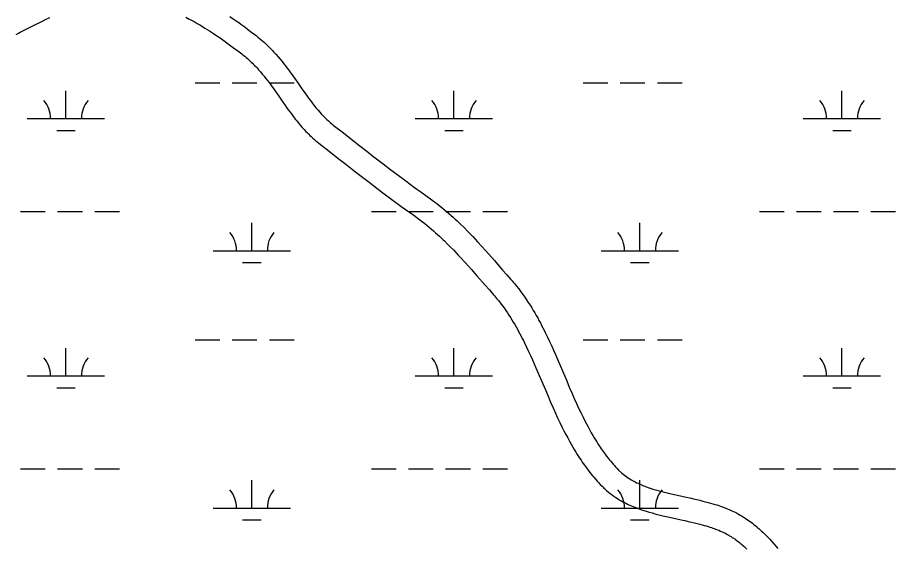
# Model space of a CAD drawing. Extents: x 3161564 to 3199464, y 849354 to 874788.
# Drawn here: x 3182112 to 3183248, y 861939 to 862625 of the extents above; entities that cross this region are included whole.
import ezdxf

# ---------------------------------------------------------------- set-up
doc = ezdxf.new("R2010")
doc.units = 0
doc.layers.add('V-ROAD-CNTR', color=7, linetype='Continuous')
doc.layers.add('V-WETL-SWMP', color=7, linetype='Continuous')

msp = doc.modelspace()

# ---------------------------------------------------------------- linework, layer by layer
at = {"layer": 'V-ROAD-CNTR'}
for points in [[(3182110, 862603.3), (3182113, 862605.1), (3182115.2, 862606.4), (3182116.9, 862607.3), (3182119.5, 862608.7), (3182122.1, 862610), (3182129.3, 862613.6), (3182136, 862616.9), (3182142.3, 862620), (3182148.2, 862622.8), (3182153.7, 862625.4)], [(3182329.5, 862625.8), (3182331.8, 862624.6)], [(3182331.7, 862624.7), (3182334, 862623.5), (3182336.1, 862622.4), (3182340.3, 862620.1), (3182344.1, 862617.9), (3182347.8, 862615.8), (3182351.2, 862613.7), (3182354.4, 862611.8), (3182357.4, 862609.9), (3182360.2, 862608.2), (3182362.8, 862606.5), (3182365.3, 862604.9), (3182369.9, 862601.8), (3182374, 862599), (3182377.5, 862596.5), (3182380.6, 862594.4), (3182383.3, 862592.4), (3182388, 862589), (3182391.5, 862586.4), (3182396.8, 862582.4), (3182402.1, 862578.3), (3182404, 862576.8), (3182405.9, 862575.3), (3182407.6, 862573.8), (3182409.4, 862572.3), (3182411, 862570.8), (3182412.6, 862569.3), (3182414.2, 862567.9), (3182415.7, 862566.4), (3182417.2, 862564.9), (3182418.6, 862563.5), (3182420, 862562.1), (3182421.3, 862560.7), (3182422.6, 862559.2), (3182423.8, 862557.9), (3182426.3, 862555.1), (3182428.6, 862552.4), (3182430.8, 862549.7), (3182432.9, 862547.1), (3182434.9, 862544.5), (3182436.8, 862542), (3182438.6, 862539.6), (3182440.4, 862537.2), (3182443.8, 862532.5), (3182446.9, 862528.1), (3182449.8, 862523.9), (3182455.3, 862516.1), (3182457.7, 862512.6), (3182460, 862509.3), (3182462.2, 862506.3), (3182464.3, 862503.4), (3182466.2, 862500.8), (3182468.1, 862498.3), (3182469.9, 862495.9), (3182471.6, 862493.7), (3182473.2, 862491.7), (3182474.8, 862489.8), (3182476.2, 862488), (3182477.7, 862486.3), (3182480.3, 862483.3), (3182482.7, 862480.6), (3182484.9, 862478.3), (3182486.9, 862476.3), (3182488.6, 862474.5), (3182490.1, 862473), (3182491.6, 862471.7), (3182494, 862469.5), (3182495.9, 862467.8), (3182497.3, 862466.5), (3182499.5, 862464.7), (3182501.7, 862462.9), (3182514.9, 862452.6), (3182526.4, 862443.6), (3182536.5, 862435.8), (3182545.3, 862429), (3182553, 862423), (3182566.6, 862412.6), (3182576.9, 862404.8), (3182584.6, 862399), (3182596.1, 862390.3), (3182607.8, 862381.7), (3182610.9, 862379.4), (3182616.4, 862375.5), (3182624.5, 862369.8), (3182628.4, 862366.9), (3182632.3, 862364.1), (3182635.6, 862361.5)], [(3182386.7, 862626.6), (3182391, 862623.7), (3182394.7, 862621.1), (3182398, 862618.8), (3182400.8, 862616.8), (3182405.8, 862613.2), (3182409.5, 862610.4), (3182415, 862606.2), (3182420.6, 862602), (3182422.8, 862600.2), (3182425, 862598.4), (3182427.2, 862596.6), (3182429.2, 862594.8), (3182431.2, 862593), (3182433.1, 862591.3), (3182434.9, 862589.5), (3182436.7, 862587.8), (3182438.4, 862586.1), (3182440.1, 862584.4), (3182441.7, 862582.8), (3182443.2, 862581.1), (3182444.7, 862579.5), (3182446.2, 862577.9), (3182449, 862574.7), (3182451.6, 862571.6), (3182454.1, 862568.6), (3182456.4, 862565.7), (3182458.6, 862562.9), (3182460.7, 862560.1), (3182462.7, 862557.5), (3182464.6, 862554.9), (3182468.2, 862550), (3182471.4, 862545.4), (3182474.4, 862541.1), (3182479.9, 862533.2), (3182482.2, 862529.8), (3182484.5, 862526.7), (3182486.5, 862523.8), (3182488.5, 862521.1), (3182490.3, 862518.7), (3182492, 862516.4), (3182493.6, 862514.3), (3182495.2, 862512.3), (3182496.6, 862510.5), (3182498, 862508.8), (3182499.2, 862507.3), (3182500.4, 862505.9), (3182502.8, 862503.2), (3182504.8, 862500.9), (3182506.6, 862499), (3182508.3, 862497.3), (3182509.7, 862495.9), (3182511, 862494.6), (3182512.1, 862493.6), (3182514.1, 862491.7), (3182515.6, 862490.4), (3182516.7, 862489.4), (3182518.5, 862487.9), (3182520.4, 862486.4), (3182533.4, 862476.2), (3182544.8, 862467.3), (3182554.8, 862459.5), (3182563.6, 862452.7), (3182571.3, 862446.8), (3182584.8, 862436.4), (3182595, 862428.7), (3182602.6, 862423), (3182614.1, 862414.4), (3182625.6, 862405.8), (3182628.5, 862403.7), (3182633.8, 862399.9), (3182641.9, 862394.2), (3182646.1, 862391.2), (3182650.2, 862388.1), (3182653.8, 862385.4)], [(3182654, 862385.3), (3182657.4, 862382.6), (3182660.7, 862379.9), (3182663.9, 862377.3), (3182667, 862374.7), (3182669.9, 862372.2), (3182672.7, 862369.7), (3182675.4, 862367.3), (3182678, 862364.9), (3182680.5, 862362.6), (3182682.8, 862360.3), (3182685.1, 862358.1), (3182689.5, 862353.8), (3182693.6, 862349.7), (3182697.3, 862345.8), (3182700.8, 862342.2), (3182704, 862338.8), (3182707, 862335.5), (3182712.6, 862329.5), (3182717.4, 862324.1), (3182721.6, 862319.5), (3182728.8, 862311.3), (3182739.5, 862299), (3182744.8, 862293), (3182750.2, 862286.9), (3182751.7, 862285.2), (3182753.2, 862283.4), (3182754.7, 862281.6), (3182756.2, 862279.9), (3182757.6, 862278.1), (3182760.4, 862274.5), (3182763.1, 862271), (3182765.6, 862267.5), (3182768.1, 862264), (3182770.5, 862260.5), (3182772.7, 862257.1), (3182774.9, 862253.7), (3182777.1, 862250.3), (3182779.1, 862246.9), (3182781, 862243.6), (3182782.9, 862240.3), (3182784.8, 862237), (3182786.5, 862233.8), (3182788.3, 862230.6), (3182789.9, 862227.4), (3182791.5, 862224.3), (3182793.1, 862221.3), (3182794.6, 862218.2), (3182797.5, 862212.2), (3182800.3, 862206.4), (3182802.9, 862200.7), (3182805.4, 862195.2), (3182807.7, 862189.8), (3182810, 862184.6), (3182814.3, 862174.6), (3182822.3, 862155.8), (3182825.7, 862147.7), (3182829, 862140.1), (3182832.1, 862133), (3182835, 862126.5), (3182837.8, 862120.4), (3182840.5, 862114.8), (3182843, 862109.6), (3182845.5, 862104.7), (3182847.8, 862100.2), (3182850, 862096.1), (3182852.1, 862092.2), (3182854.1, 862088.6), (3182856, 862085.3), (3182857.8, 862082.2), (3182859.6, 862079.3), (3182861.2, 862076.7), (3182862.8, 862074.2), (3182864.3, 862071.9), (3182865.7, 862069.8), (3182867.1, 862067.8), (3182868.4, 862066), (3182869.6, 862064.3), (3182871.9, 862061.1), (3182873.9, 862058.4), (3182875.8, 862056), (3182877.4, 862054), (3182878.9, 862052.2), (3182880.1, 862050.7), (3182882.4, 862048), (3182884.2, 862046.1), (3182885.5, 862044.6)], [(3182635.5, 862361.7), (3182638.7, 862359.1), (3182641.7, 862356.7), (3182644.6, 862354.3), (3182647.4, 862351.9), (3182650.1, 862349.6), (3182652.7, 862347.3), (3182655.2, 862345.1), (3182657.6, 862342.9), (3182659.9, 862340.7), (3182662.1, 862338.6), (3182664.2, 862336.6), (3182668.3, 862332.5), (3182672.2, 862328.7), (3182675.7, 862325), (3182679, 862321.6), (3182682.1, 862318.3), (3182685, 862315.2), (3182690.4, 862309.3), (3182695.1, 862304.1), (3182699.1, 862299.5), (3182706.3, 862291.5), (3182717, 862279.3), (3182722.3, 862273.2), (3182727.7, 862267.1), (3182729, 862265.5), (3182730.4, 862264), (3182731.7, 862262.4), (3182732.9, 862260.9), (3182734.2, 862259.4), (3182736.6, 862256.2), (3182739, 862253.1), (3182741.3, 862250), (3182743.4, 862246.9), (3182745.6, 862243.8), (3182747.6, 862240.7), (3182749.6, 862237.6), (3182751.5, 862234.6), (3182753.3, 862231.5), (3182755.1, 862228.5), (3182756.9, 862225.5), (3182758.5, 862222.5), (3182760.2, 862219.5), (3182761.8, 862216.5), (3182763.3, 862213.6), (3182764.8, 862210.7), (3182766.3, 862207.8), (3182767.7, 862205), (3182770.4, 862199.3), (3182773.1, 862193.7), (3182775.6, 862188.3), (3182778, 862182.9), (3182780.3, 862177.7), (3182782.5, 862172.7), (3182786.7, 862162.8), (3182794.7, 862144.1), (3182798.2, 862135.8), (3182801.5, 862128.1), (3182804.7, 862120.9), (3182807.7, 862114.1), (3182810.6, 862107.8), (3182813.4, 862101.8), (3182816.1, 862096.3), (3182818.7, 862091.1), (3182821.2, 862086.3), (3182823.6, 862081.9), (3182825.8, 862077.7), (3182828, 862073.8), (3182830.1, 862070.1), (3182832.1, 862066.8), (3182834, 862063.6), (3182835.9, 862060.7), (3182837.6, 862057.9), (3182839.3, 862055.4), (3182840.9, 862053), (3182842.4, 862050.8), (3182843.8, 862048.7), (3182845.2, 862046.8), (3182847.8, 862043.2), (3182850.1, 862040.1), (3182852.2, 862037.4), (3182854.1, 862035.1), (3182855.8, 862033.1), (3182857.3, 862031.3), (3182859.9, 862028.3), (3182861.9, 862026), (3182863.4, 862024.4)], [(3182885.4, 862044.7), (3182887.5, 862042.5), (3182889.5, 862040.4), (3182890.4, 862039.6), (3182891.2, 862038.8), (3182892, 862038), (3182892.8, 862037.3), (3182893.6, 862036.6), (3182895.3, 862035.1), (3182897, 862033.8), (3182898.7, 862032.5), (3182900.4, 862031.3), (3182902.2, 862030.1), (3182903.9, 862029), (3182905.7, 862027.9), (3182907.4, 862026.9), (3182909.2, 862025.9), (3182911, 862025), (3182912.8, 862024.1), (3182914.6, 862023.3), (3182916.3, 862022.4), (3182918.1, 862021.7), (3182919.9, 862020.9), (3182921.7, 862020.2), (3182923.4, 862019.5), (3182925.2, 862018.8), (3182927, 862018.2), (3182928.7, 862017.6), (3182930.4, 862017), (3182933.9, 862015.9), (3182937.4, 862014.8), (3182940.8, 862013.9), (3182944.1, 862013), (3182947.3, 862012.1), (3182950.5, 862011.3), (3182953.6, 862010.6), (3182959.8, 862009.1), (3182965.6, 862007.8), (3182976.7, 862005.4), (3182981.6, 862004.3), (3182986.2, 862003.3), (3182990.5, 862002.3), (3182994.5, 862001.3), (3182998.4, 862000.4), (3183001.9, 861999.5), (3183005.3, 861998.6), (3183008.4, 861997.7), (3183011.3, 861996.9), (3183014, 861996.1), (3183016.6, 861995.3), (3183019, 861994.5), (3183021.2, 861993.7), (3183023.3, 861993), (3183025.2, 861992.3), (3183027.1, 861991.6), (3183030.4, 861990.3), (3183033.4, 861989), (3183035.9, 861987.9), (3183038.1, 861986.9), (3183040.1, 861985.9), (3183041.8, 861985.1), (3183044.6, 861983.6), (3183046.8, 861982.3), (3183048.5, 861981.4), (3183050.8, 861979.9), (3183053.2, 861978.4), (3183055.1, 861977.1), (3183057.1, 861975.7), (3183059, 861974.4), (3183060.8, 861973), (3183062.6, 861971.6), (3183064.4, 861970.2), (3183066.2, 861968.8), (3183067.9, 861967.4), (3183069.6, 861965.9), (3183071.2, 861964.5), (3183072.8, 861963), (3183074.4, 861961.5), (3183076, 861960.1), (3183077.6, 861958.6), (3183079.1, 861957.1), (3183082.1, 861954.1), (3183084.9, 861951.1), (3183087.7, 861948.1), (3183090.4, 861945.1), (3183093, 861942.1), (3183095.5, 861939.2)], [(3182863.5, 862024.2), (3182865.8, 862021.8), (3182868.1, 862019.4), (3182869.3, 862018.2), (3182870.5, 862017.1), (3182871.6, 862016), (3182872.8, 862014.9), (3182874, 862013.9), (3182876.3, 862011.9), (3182878.7, 862010), (3182881, 862008.3), (3182883.4, 862006.6), (3182885.7, 862005), (3182888.1, 862003.5), (3182890.4, 862002.1), (3182892.7, 862000.8), (3182895, 861999.5), (3182897.3, 861998.3), (3182899.6, 861997.2), (3182901.8, 861996.1), (3182904.1, 861995.1), (3182906.3, 861994.1), (3182908.5, 861993.2), (3182910.6, 861992.3), (3182912.7, 861991.5), (3182914.8, 861990.7), (3182916.9, 861989.9), (3182919, 861989.2), (3182921, 861988.5), (3182925, 861987.2), (3182928.9, 861986.1), (3182932.7, 861985), (3182936.3, 861984), (3182939.9, 861983.1), (3182943.3, 861982.2), (3182946.7, 861981.4), (3182953.1, 861979.9), (3182959.1, 861978.5), (3182970.3, 861976.1), (3182975.1, 861975), (3182979.5, 861974), (3182983.7, 861973.1), (3182987.5, 861972.2), (3182991.1, 861971.3), (3182994.4, 861970.5), (3182997.4, 861969.7), (3183000.2, 861968.9), (3183002.8, 861968.1), (3183005.2, 861967.4), (3183007.4, 861966.7), (3183009.5, 861966), (3183011.4, 861965.4), (3183013.1, 861964.8), (3183014.8, 861964.2), (3183016.3, 861963.6), (3183019.1, 861962.5), (3183021.5, 861961.5), (3183023.5, 861960.6), (3183025.3, 861959.8), (3183026.8, 861959.1), (3183028, 861958.4), (3183030.3, 861957.2), (3183031.9, 861956.3), (3183033.1, 861955.6), (3183034.9, 861954.5), (3183036.6, 861953.4), (3183038.2, 861952.4), (3183039.7, 861951.3), (3183041.2, 861950.2), (3183042.7, 861949.1), (3183044.2, 861947.9), (3183045.7, 861946.8), (3183047.1, 861945.6), (3183048.5, 861944.4), (3183049.9, 861943.2), (3183051.3, 861942), (3183052.7, 861940.8), (3183054.1, 861939.5), (3183055.4, 861938.3)]]:
    msp.add_lwpolyline(points, dxfattribs=at)
at = {"layer": 'V-WETL-SWMP'}
for p, q in [((3182341.7, 862541.2), (3182373.7, 862541.2)), ((3182389.7, 862541.2), (3182421.7, 862541.2)), ((3182437.7, 862541.2), (3182469.7, 862541.2)), ((3182843.6, 862541.2), (3182875.6, 862541.2)), ((3182891.6, 862541.2), (3182923.6, 862541.2)), ((3182939.6, 862541.2), (3182971.6, 862541.2)), ((3182174.6, 862494.8), (3182174.6, 862530.8)), ((3182676.5, 862494.8), (3182676.5, 862530.8)), ((3183178.4, 862494.8), (3183178.4, 862530.8)), ((3182124.6, 862494.8), (3182224.6, 862494.8)), ((3182626.5, 862494.8), (3182726.5, 862494.8)), ((3183128.4, 862494.8), (3183228.4, 862494.8)), ((3182162.6, 862479.4), (3182186.6, 862479.4)), ((3182664.5, 862479.4), (3182688.5, 862479.4)), ((3183166.4, 862479.4), (3183190.4, 862479.4)), ((3182115.8, 862374.7), (3182147.8, 862374.7)), ((3182163.8, 862374.7), (3182195.8, 862374.7)), ((3182211.8, 862374.7), (3182243.8, 862374.7)), ((3182569.7, 862374.7), (3182601.7, 862374.7)), ((3182617.7, 862374.7), (3182649.7, 862374.7)), ((3182665.7, 862374.7), (3182697.7, 862374.7)), ((3182713.7, 862374.7), (3182745.7, 862374.7)), ((3183071.6, 862374.7), (3183103.6, 862374.7)), ((3183119.6, 862374.7), (3183151.6, 862374.7)), ((3183167.6, 862374.7), (3183199.6, 862374.7)), ((3183215.6, 862374.7), (3183247.6, 862374.7)), ((3182415.1, 862324), (3182415.1, 862360)), ((3182917, 862324), (3182917, 862360)), ((3182365.1, 862324), (3182465.1, 862324)), ((3182867, 862324), (3182967, 862324)), ((3182403.1, 862308.6), (3182427.1, 862308.6)), ((3182905, 862308.6), (3182929, 862308.6)), ((3182341.7, 862208.6), (3182373.7, 862208.6)), ((3182389.7, 862208.6), (3182421.7, 862208.6)), ((3182437.7, 862208.6), (3182469.7, 862208.6)), ((3182843.6, 862208.6), (3182875.6, 862208.6)), ((3182891.6, 862208.6), (3182923.6, 862208.6)), ((3182939.6, 862208.6), (3182971.6, 862208.6)), ((3182174.6, 862162.1), (3182174.6, 862198.1)), ((3182676.5, 862162.1), (3182676.5, 862198.1)), ((3183178.4, 862162.1), (3183178.4, 862198.1)), ((3182124.6, 862162.1), (3182224.6, 862162.1)), ((3182626.5, 862162.1), (3182726.5, 862162.1)), ((3183128.4, 862162.1), (3183228.4, 862162.1)), ((3182162.6, 862146.7), (3182186.6, 862146.7)), ((3182664.5, 862146.7), (3182688.5, 862146.7)), ((3183166.4, 862146.7), (3183190.4, 862146.7)), ((3182115.8, 862042.1), (3182147.8, 862042.1)), ((3182163.8, 862042.1), (3182195.8, 862042.1)), ((3182211.8, 862042.1), (3182243.8, 862042.1)), ((3182569.7, 862042.1), (3182601.7, 862042.1)), ((3182617.7, 862042.1), (3182649.7, 862042.1)), ((3182665.7, 862042.1), (3182697.7, 862042.1)), ((3182713.7, 862042.1), (3182745.7, 862042.1)), ((3183071.6, 862042.1), (3183103.6, 862042.1)), ((3183119.6, 862042.1), (3183151.6, 862042.1)), ((3183167.6, 862042.1), (3183199.6, 862042.1)), ((3183215.6, 862042.1), (3183247.6, 862042.1)), ((3182415.1, 861991.3), (3182415.1, 862027.3)), ((3182917, 861991.3), (3182917, 862027.3)), ((3182365.1, 861991.3), (3182465.1, 861991.3)), ((3182867, 861991.3), (3182967, 861991.3)), ((3182403.1, 861975.9), (3182427.1, 861975.9)), ((3182905, 861975.9), (3182929, 861975.9))]:
    msp.add_line(p, q, dxfattribs=at)
for centre, start, end in [((3182119.4, 862495.3), 359.2282, 40.7718), ((3182229.9, 862495.3), 139.2282, 180.7718), ((3182621.3, 862495.3), 359.2282, 40.7718), ((3182731.8, 862495.3), 139.2282, 180.7718), ((3183123.2, 862495.3), 359.2282, 40.7718), ((3183233.7, 862495.3), 139.2282, 180.7718), ((3182359.9, 862324.5), 359.2282, 40.7718), ((3182470.3, 862324.5), 139.2282, 180.7718), ((3182861.8, 862324.5), 359.2282, 40.7718), ((3182972.3, 862324.5), 139.2282, 180.7718), ((3182119.4, 862162.6), 359.2282, 40.7718), ((3182229.9, 862162.6), 139.2282, 180.7718), ((3182621.3, 862162.6), 359.2282, 40.7718), ((3182731.8, 862162.6), 139.2282, 180.7718), ((3183123.2, 862162.6), 359.2282, 40.7718), ((3183233.7, 862162.6), 139.2282, 180.7718), ((3182359.9, 861991.8), 359.2282, 40.7718), ((3182470.3, 861991.8), 139.2282, 180.7718), ((3182861.8, 861991.8), 359.2282, 40.7718), ((3182972.3, 861991.8), 139.2282, 180.7718)]:
    msp.add_arc(centre, 35.2, start, end, dxfattribs=at)

doc.saveas('drawing.dxf')
